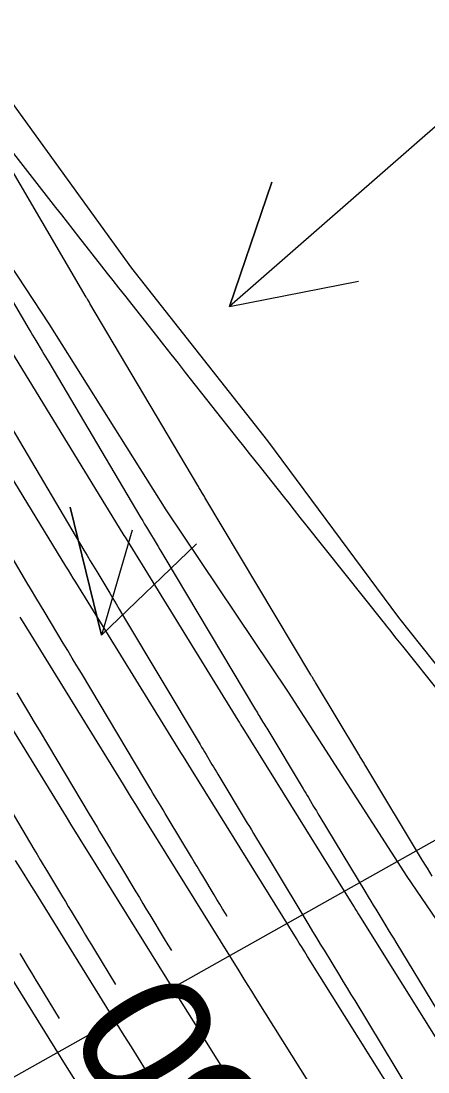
# Model space of a CAD drawing. Extents: x 954385 to 988206, y 1868364 to 1924553.
# Drawn here: x 957652.07 to 957670.62, y 1920194.23 to 1920242.13 of the extents above; entities that cross this region are included whole.
import ezdxf

# ---------------------------------------------------------------- set-up
doc = ezdxf.new("R2010")
doc.units = 0
for name, color, linetype in [('1', 7, 'Continuous'), ('Ex_Contour Labels', 7, 'Continuous'), ('Ex_Major Contours', 7, 'Continuous'), ('Ex_Minor Contours', 7, 'Continuous'), ('Perimeter', 7, 'Continuous'), ('Slopes', 7, 'Continuous')]:
    doc.layers.add(name, color=color, linetype=linetype)

msp = doc.modelspace()

# ---------------------------------------------------------------- linework, layer by layer
at = {"layer": '1'}
for points in [[(957642.475, 1920245.119), (957647.904, 1920236.718), (957650.092, 1920233.249), (957653.344, 1920228.325), (957658.665, 1920219.852), (957664.238, 1920211.548), (957669.658, 1920203.141), (957675.294, 1920194.881), (957680.805, 1920186.536), (957686.502, 1920178.317), (957690.062, 1920172.865), (957691.817, 1920169.839), (957696.948, 1920161.236), (957702.103, 1920152.651)], [(957671.496, 1920194.992), (957667.484, 1920201.395), (957667.423, 1920201.492), (957667.363, 1920201.589), (957667.302, 1920201.686), (957667.241, 1920201.783), (957662.192, 1920209.906), (957662.135, 1920209.997), (957662.079, 1920210.088), (957662.023, 1920210.179), (957661.966, 1920210.27), (957656.92, 1920218.451), (957656.872, 1920218.529), (957656.824, 1920218.606), (957656.777, 1920218.684), (957656.729, 1920218.761), (957651.652, 1920227.058)], [(957669.143, 1920193.1), (957665.131, 1920199.503), (957665.004, 1920199.706), (957664.878, 1920199.908), (957664.752, 1920200.111), (957664.625, 1920200.313), (957659.837, 1920208.016), (957659.715, 1920208.212), (957659.594, 1920208.407), (957659.473, 1920208.603), (957659.352, 1920208.798), (957654.564, 1920216.562), (957654.452, 1920216.744), (957654.34, 1920216.926), (957654.228, 1920217.108), (957654.116, 1920217.29), (957649.242, 1920225.255)], [(957666.791, 1920191.208), (957662.778, 1920197.612), (957662.585, 1920197.92), (957662.393, 1920198.227), (957662.201, 1920198.535), (957662.01, 1920198.843), (957657.482, 1920206.126), (957657.295, 1920206.426), (957657.109, 1920206.726), (957656.924, 1920207.027), (957656.738, 1920207.327), (957652.208, 1920214.672), (957652.031, 1920214.958)], [(957649.852, 1920212.782), (957654.124, 1920205.856), (957654.374, 1920205.45), (957654.625, 1920205.046), (957654.875, 1920204.641), (957655.127, 1920204.237), (957659.394, 1920197.373), (957659.651, 1920196.96), (957659.908, 1920196.547), (957660.166, 1920196.134), (957660.425, 1920195.721), (957664.438, 1920189.316)], [(957658.072, 1920193.83), (957657.747, 1920194.348), (957657.424, 1920194.866), (957657.1, 1920195.384), (957656.778, 1920195.903), (957652.772, 1920202.347), (957652.456, 1920202.856), (957652.14, 1920203.365), (957651.825, 1920203.874)], [(957650.199, 1920200.807), (957654.162, 1920194.433), (957654.55, 1920193.809)]]:
    msp.add_lwpolyline(points, dxfattribs=at)
at = {"layer": 'Ex_Major Contours'}
for points in [[(957670.805, 1920203.16), (957670.587, 1920203.518), (957670.533, 1920203.608), (957670.478, 1920203.697), (957670.424, 1920203.787), (957670.37, 1920203.876), (957667.781, 1920208.172), (957667.755, 1920208.216), (957667.728, 1920208.26), (957667.702, 1920208.303), (957667.675, 1920208.347), (957667.569, 1920208.523), (957667.543, 1920208.567), (957667.516, 1920208.611), (957667.49, 1920208.655), (957667.463, 1920208.699), (957665.487, 1920211.988), (957665.452, 1920212.046), (957665.417, 1920212.103), (957665.348, 1920212.218), (957665.331, 1920212.247), (957665.314, 1920212.275), (957665.297, 1920212.304), (957665.279, 1920212.333), (957660.454, 1920220.416), (957660.427, 1920220.462), (957660.399, 1920220.508), (957660.372, 1920220.553), (957660.344, 1920220.599), (957660.234, 1920220.783), (957660.206, 1920220.829), (957660.179, 1920220.875), (957660.151, 1920220.921), (957660.124, 1920220.967), (957655.213, 1920229.255), (957655.171, 1920229.326), (957655.099, 1920229.446), (957655.085, 1920229.47), (957655.071, 1920229.494), (957655.057, 1920229.518), (957655.043, 1920229.542), (957650.006, 1920238.117)], [(957650.114, 1920238.139), (957653.648, 1920233.626), (957653.909, 1920233.293), (957654.17, 1920232.959), (957654.431, 1920232.626), (957654.692, 1920232.293), (957655.735, 1920230.961), (957655.996, 1920230.628), (957656.257, 1920230.296), (957656.519, 1920229.963), (957656.781, 1920229.631), (957658.237, 1920227.784), (957658.567, 1920227.366), (957658.897, 1920226.947), (957659.227, 1920226.529), (957659.557, 1920226.11), (957661.953, 1920223.072), (957662.209, 1920222.747), (957662.466, 1920222.423), (957662.723, 1920222.098), (957662.98, 1920221.774), (957664.01, 1920220.478), (957664.268, 1920220.155), (957664.525, 1920219.831), (957664.783, 1920219.507), (957665.04, 1920219.183), (957668.557, 1920214.758), (957668.632, 1920214.664), (957668.707, 1920214.571), (957668.782, 1920214.477), (957668.856, 1920214.383), (957669.156, 1920214.008), (957669.231, 1920213.914), (957669.306, 1920213.821), (957669.38, 1920213.727), (957669.455, 1920213.633), (957671.201, 1920211.446)], [(957651.044, 1920207.089), (957652.658, 1920204.386), (957652.8, 1920204.147), (957652.944, 1920203.908), (957653.087, 1920203.67), (957653.231, 1920203.431), (957653.829, 1920202.439), (957653.961, 1920202.22), (957654.093, 1920202), (957654.225, 1920201.781), (957654.357, 1920201.561), (957654.884, 1920200.684), (957655.016, 1920200.464), (957655.148, 1920200.245), (957655.28, 1920200.026), (957655.413, 1920199.807), (957656.373, 1920198.222)]]:
    msp.add_lwpolyline(points, dxfattribs=at)
at = {"layer": 'Ex_Minor Contours'}
for points in [[(957648.118, 1920235.438), (957652.448, 1920228.067), (957652.521, 1920227.942), (957652.594, 1920227.818), (957652.668, 1920227.694), (957652.741, 1920227.57), (957653.036, 1920227.075), (957653.11, 1920226.951), (957653.184, 1920226.827), (957653.257, 1920226.703), (957653.331, 1920226.579), (957657.53, 1920219.493), (957657.617, 1920219.347), (957657.703, 1920219.201), (957657.79, 1920219.055), (957657.878, 1920218.909), (957658.227, 1920218.327), (957658.314, 1920218.181), (957658.401, 1920218.036), (957658.489, 1920217.89), (957658.576, 1920217.744), (957662.755, 1920210.744), (957662.797, 1920210.673), (957662.84, 1920210.602), (957662.882, 1920210.531), (957662.925, 1920210.461), (957663.095, 1920210.178), (957663.138, 1920210.107), (957663.18, 1920210.037), (957663.223, 1920209.966), (957663.265, 1920209.895), (957664.922, 1920207.138), (957664.982, 1920207.038), (957665.043, 1920206.938), (957665.103, 1920206.837), (957665.164, 1920206.737), (957665.406, 1920206.336), (957665.467, 1920206.236), (957665.528, 1920206.136), (957665.588, 1920206.036), (957665.649, 1920205.935), (957667.778, 1920202.401), (957667.892, 1920202.213), (957668.006, 1920202.025), (957668.12, 1920201.836), (957668.235, 1920201.648), (957668.693, 1920200.896), (957668.808, 1920200.708), (957668.922, 1920200.52), (957669.037, 1920200.332), (957669.151, 1920200.144), (957672.948, 1920193.885)], [(957651.448, 1920223.903), (957654.936, 1920218.018), (957655.082, 1920217.772), (957655.228, 1920217.526), (957655.374, 1920217.281), (957655.521, 1920217.035), (957656.11, 1920216.055), (957656.257, 1920215.809), (957656.404, 1920215.564), (957656.55, 1920215.319), (957656.697, 1920215.073), (957660.231, 1920209.154), (957660.298, 1920209.041), (957660.366, 1920208.929), (957660.433, 1920208.816), (957660.501, 1920208.703), (957660.773, 1920208.253), (957660.841, 1920208.14), (957660.908, 1920208.028), (957660.976, 1920207.915), (957661.044, 1920207.802), (957662.38, 1920205.578), (957662.475, 1920205.421), (957662.569, 1920205.264), (957662.664, 1920205.108), (957662.758, 1920204.951), (957663.137, 1920204.325), (957663.232, 1920204.169), (957663.327, 1920204.012), (957663.421, 1920203.855), (957663.516, 1920203.699), (957665.186, 1920200.927), (957665.36, 1920200.639), (957665.534, 1920200.352), (957665.708, 1920200.065), (957665.882, 1920199.778), (957666.581, 1920198.632), (957666.756, 1920198.345), (957666.93, 1920198.059), (957667.105, 1920197.772), (957667.279, 1920197.485), (957670.358, 1920192.41)], [(957661.469, 1920201.319), (957661.383, 1920201.462), (957661.254, 1920201.675), (957661.126, 1920201.888), (957660.997, 1920202.101), (957660.868, 1920202.314), (957660.353, 1920203.165), (957660.224, 1920203.378), (957660.095, 1920203.591), (957659.967, 1920203.804), (957659.839, 1920204.018), (957658.822, 1920205.709), (957658.729, 1920205.864), (957658.636, 1920206.019), (957658.543, 1920206.173), (957658.45, 1920206.328), (957658.078, 1920206.946), (957657.985, 1920207.1), (957657.892, 1920207.255), (957657.799, 1920207.41), (957657.706, 1920207.565), (957654.819, 1920212.402), (957654.612, 1920212.747), (957654.406, 1920213.092), (957654.199, 1920213.437), (957653.993, 1920213.782), (957653.165, 1920215.162), (957652.959, 1920215.507), (957652.752, 1920215.852), (957652.547, 1920216.197), (957652.341, 1920216.543), (957649.566, 1920221.227)], [(957651.876, 1920211.51), (957652.142, 1920211.065), (957652.408, 1920210.621), (957652.674, 1920210.176), (957652.94, 1920209.731), (957655.182, 1920205.976), (957655.3, 1920205.779), (957655.418, 1920205.582), (957655.536, 1920205.385), (957655.654, 1920205.189), (957656.128, 1920204.403), (957656.246, 1920204.206), (957656.365, 1920204.009), (957656.483, 1920203.813), (957656.601, 1920203.616), (957657.307, 1920202.441), (957657.464, 1920202.179), (957657.622, 1920201.918), (957657.78, 1920201.657), (957657.937, 1920201.396), (957658.599, 1920200.303), (957658.762, 1920200.034), (957658.921, 1920199.771)], [(957653.824, 1920196.672), (957652.889, 1920198.217), (957652.781, 1920198.394), (957652.674, 1920198.572), (957652.568, 1920198.749), (957652.461, 1920198.926), (957652.034, 1920199.636)]]:
    msp.add_lwpolyline(points, dxfattribs=at)
at = {"layer": 'Perimeter'}
msp.add_lwpolyline([(957645.505, 1920247.168), (957651.24, 1920238.975), (957657.104, 1920230.868), (957663.303, 1920222.989), (957669.266, 1920214.949), (957671.938, 1920211.601), (957675.531, 1920207.114), (957681.545, 1920199.11), (957687.849, 1920191.301), (957693.938, 1920183.347), (957700.39, 1920175.638), (957707.155, 1920168.141), (957713.84, 1920160.59), (957720.434, 1920152.977)], dxfattribs=at)
at = {"layer": 'Slopes'}
for points in [[(957707.131, 1920268.928), (957661.567, 1920229.111), (957663.506, 1920234.789), (957661.567, 1920229.111), (957667.454, 1920230.271)], [(957607.131, 1920168.928), (957737.148, 1920242.007), (957734.089, 1920236.845), (957737.148, 1920242.007), (957731.149, 1920242.076)], [(957657.131, 1920218.928), (957655.74, 1920214.143), (957654.31, 1920219.97), (957655.74, 1920214.143), (957660.071, 1920218.296)]]:
    msp.add_lwpolyline(points, dxfattribs=at)

# ---------------------------------------------------------------- texts
at = {"layer": 'Ex_Contour Labels'}
msp.add_text('550', height=6, rotation=121.2914, dxfattribs=at).set_placement((957666.171, 1920187.877))

doc.saveas('drawing.dxf')
